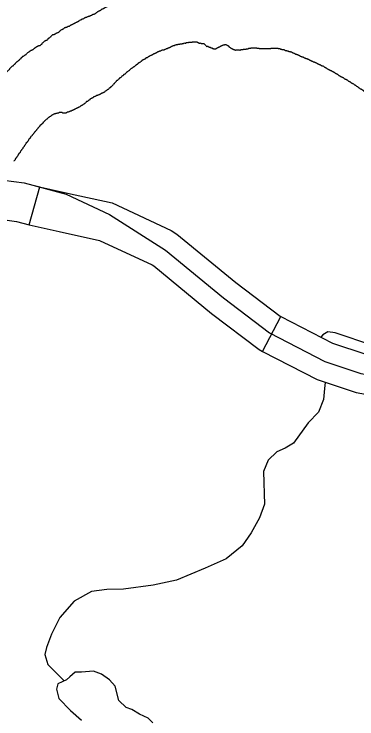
# Model space of a CAD drawing. Extents: x 813775 to 1157140, y 1757555 to 1979907.
# Drawn here: x 1019849 to 1022462, y 1813751 to 1819126 of the extents above; entities that cross this region are included whole.
import ezdxf

# ---------------------------------------------------------------- set-up
doc = ezdxf.new("R2010")
doc.units = 0
for name, color, linetype in [('Level 24', 7, 'Continuous'), ('Level 35', 7, 'Continuous'), ('Level 45', 7, 'Continuous'), ('Level 9', 7, 'Continuous')]:
    doc.layers.add(name, color=color, linetype=linetype)

msp = doc.modelspace()

# ---------------------------------------------------------------- linework, layer by layer
at = {"layer": 'Level 24'}
for points in [[(1016270, 1818151.8), (1016541.4, 1817949.3), (1017020.2, 1817692.3), (1017326.2, 1817563.9), (1017597.7, 1817460.1), (1017874.1, 1817386), (1018165.4, 1817297.1), (1018313.4, 1817287.2), (1018614.5, 1817272.4), (1018826.8, 1817252.6), (1018905.8, 1817242.7), (1018979.8, 1817287.2), (1019093.3, 1817440.4), (1019216.7, 1817613.3), (1019350, 1817717), (1019562.2, 1817820.8), (1019769.6, 1817860.3), (1019926, 1817840.5)], [(1019926, 1817840.5), (1020246.9, 1817751.6), (1020577.6, 1817598.4), (1021002.1, 1817326.7), (1021446.3, 1816961.1), (1021796.8, 1816694.3), (1022216.3, 1816476.9), (1022492.7, 1816385.5), (1022714.8, 1816345.9), (1022872.8, 1816301.5), (1023114.7, 1816163.1), (1023514.5, 1815851.9), (1024032.7, 1815471.4), (1024353.6, 1815224.4), (1024500.7, 1815115.7)]]:
    msp.add_lwpolyline(points, dxfattribs=at)
at = {"layer": 'Level 35'}
for points in [[(1022296.6, 1816694.2), (1022240.5, 1816703), (1022203.1, 1816679), (1022185.8, 1816661.6)], [(1024177.6, 1815762.7), (1023994.4, 1815892.6), (1023783.5, 1816031.6), (1023631.4, 1816178.5), (1023497.9, 1816298.8), (1023324.4, 1816411), (1023182.9, 1816448.4), (1023049.4, 1816493.8), (1022931.9, 1816507.2), (1022814.5, 1816512.5), (1022683.7, 1816560.6), (1022515.5, 1816622.1), (1022366, 1816672.8), (1022296.6, 1816694.2)], [(1022221.2, 1816317.3), (1022213.8, 1816270.2), (1022208.5, 1816187.3), (1022168.4, 1816091.2), (1022091, 1816008.3)], [(1022091, 1816008.3), (1021978.9, 1815852.6), (1021914.8, 1815815.2), (1021850.8, 1815788.4), (1021786.7, 1815724.3), (1021749.3, 1815638.8), (1021752, 1815553.3), (1021754.6, 1815467.8), (1021757.3, 1815387.6), (1021719.9, 1815283.4), (1021655.9, 1815168.5), (1021586.5, 1815069.7), (1021466.3, 1814970.8), (1021306.2, 1814901.3), (1021087.2, 1814807.8), (1020908.4, 1814770.4), (1020684.1, 1814741), (1020556, 1814738.3), (1020438.5, 1814722.3), (1020307.7, 1814647.5), (1020198.3, 1814524.6), (1020134.2, 1814396.3)], [(1020134.2, 1814396.3), (1020096.8, 1814294.3), (1020083.5, 1814240.9), (1020107.5, 1814166.1), (1020229.8, 1814040.1)], [(1020905.7, 1813719.8), (1020871, 1813757.3), (1020804.3, 1813786.6), (1020745.5, 1813821.4), (1020702.8, 1813837.4), (1020646.8, 1813890.9), (1020620.1, 1814000.4), (1020577.4, 1814048.5), (1020516, 1814091.3), (1020454.6, 1814115.3), (1020363.8, 1814107.3), (1020315.7, 1814107.3), (1020273, 1814072.5), (1020249, 1814048.5), (1020182.3, 1814019.1), (1020171.6, 1813976.4), (1020190.3, 1813906.9), (1020278.4, 1813813.4), (1020363.8, 1813741.2)]]:
    msp.add_lwpolyline(points, dxfattribs=at)
at = {"layer": 'Level 45'}
for p, q in [((1019964.1, 1817518.7), (1020044.3, 1817807.8)), ((1021743.3, 1816553), (1021881.3, 1816819.4))]:
    msp.add_line(p, q, dxfattribs=at)
for points in [[(1019155, 1817526.8), (1019216.7, 1817613.3), (1019350, 1817717), (1019562.2, 1817820.8), (1019769.5, 1817860.3), (1019926, 1817840.5), (1020044.3, 1817807.8)], [(1020029.4, 1817811.5), (1020257.6, 1817760.6), (1020597.6, 1817686.2), (1021047.1, 1817476)], [(1019368.3, 1817309.3), (1019435.5, 1817403.4), (1019509.7, 1817461.2), (1019657.9, 1817533.6), (1019779.1, 1817556.7), (1019866.8, 1817545.6), (1019964.1, 1817518.7)], [(1019964.1, 1817518.7), (1020192.9, 1817467.7), (1020500.8, 1817400.3), (1020902.1, 1817212.6)], [(1021047.1, 1817476), (1021090.5, 1817448.2), (1021539.4, 1817078.7), (1021877.3, 1816821.5), (1021881.3, 1816819.4)], [(1020902.1, 1817212.6), (1020913.7, 1817205.2), (1021353.2, 1816843.5), (1021716.2, 1816567.1), (1021743.3, 1816553.1)], [(1021881.3, 1816819.4), (1022274.7, 1816615.6), (1022529.6, 1816531.3), (1022748.4, 1816492.3), (1022836.5, 1816467.5)], [(1021743.3, 1816553), (1022157.9, 1816338.2), (1022455.8, 1816239.7), (1022681.3, 1816199.6), (1022755.3, 1816178.7)]]:
    msp.add_lwpolyline(points, dxfattribs=at)
at = {"layer": 'Level 9'}
for points in [[(1020198.1, 1818997.9), (1020203.7, 1819000.7), (1020209.3, 1819006.3), (1020214.9, 1819009.1), (1020220.5, 1819011.9), (1020226, 1819014.6), (1020231.6, 1819020.2), (1020237.2, 1819023), (1020242.8, 1819025.8), (1020248.3, 1819025.8), (1020253.9, 1819028.6), (1020259.5, 1819031.4), (1020265.1, 1819034.2), (1020270.7, 1819034.2), (1020276.2, 1819039.8), (1020281.8, 1819042.6), (1020287.4, 1819045.3), (1020293, 1819048.1), (1020298.6, 1819050.9), (1020304.1, 1819053.7), (1020309.7, 1819056.5), (1020315.3, 1819059.3), (1020320.9, 1819062.1), (1020326.5, 1819064.9), (1020332, 1819067.7), (1020337.6, 1819070.5), (1020343.2, 1819073.3), (1020348.8, 1819078.8), (1020354.4, 1819081.6), (1020359.9, 1819081.6), (1020365.5, 1819087.2), (1020371.1, 1819090), (1020376.7, 1819090), (1020382.3, 1819095.6), (1020387.8, 1819098.4), (1020393.4, 1819101.2), (1020399, 1819104), (1020404.6, 1819104), (1020410.1, 1819106.7), (1020415.7, 1819109.5), (1020421.3, 1819109.5), (1020426.9, 1819112.3), (1020432.5, 1819115.1), (1020438, 1819117.9), (1020443.6, 1819120.7), (1020449.2, 1819123.5), (1020454.8, 1819126.3), (1020460.4, 1819126.3), (1020465.9, 1819129.1), (1020471.5, 1819134.7), (1020477.1, 1819137.4), (1020482.7, 1819140.2), (1020488.3, 1819145.8), (1020493.8, 1819148.6), (1020499.4, 1819151.4), (1020505, 1819154.2), (1020510.6, 1819157), (1020516.2, 1819162.6), (1020521.7, 1819165.4), (1020527.3, 1819165.4), (1020532.9, 1819170.9), (1020538.5, 1819173.7), (1020544, 1819176.5), (1020549.6, 1819179.3), (1020555.2, 1819182.1), (1020560.8, 1819184.9), (1020566.4, 1819187.7), (1020571.9, 1819190.5), (1020577.5, 1819193.3), (1020583.1, 1819193.3), (1020588.7, 1819196.1), (1020594.3, 1819198.8), (1020599.8, 1819201.6), (1020605.4, 1819204.4), (1020611, 1819204.4), (1020616.6, 1819207.2), (1020622.2, 1819207.2), (1020627.7, 1819210), (1020633.3, 1819212.8), (1020638.9, 1819212.8), (1020644.5, 1819215.6), (1020650.1, 1819218.4), (1020655.6, 1819221.2), (1020661.2, 1819224), (1020666.8, 1819226.8), (1020672.4, 1819229.6), (1020677.9, 1819229.6), (1020683.5, 1819232.3), (1020689.1, 1819232.3), (1020694.7, 1819235.1), (1020700.3, 1819235.1)], [(1019717.2, 1818623.9), (1019743.4, 1818635.1), (1019746.2, 1818640.7), (1019751.8, 1818646.2), (1019754.6, 1818651.8), (1019760.2, 1818657.4), (1019765.7, 1818660.2), (1019768.5, 1818665.8), (1019774.1, 1818668.6), (1019776.9, 1818674.1), (1019782.5, 1818676.9), (1019788.1, 1818682.5), (1019793.6, 1818685.3), (1019799.2, 1818690.9), (1019804.8, 1818696.5), (1019810.4, 1818702.1), (1019816, 1818707.6), (1019818.7, 1818713.2), (1019824.3, 1818718.8), (1019829.9, 1818724.4), (1019835.5, 1818730), (1019841.1, 1818732.8), (1019846.6, 1818738.3), (1019852.2, 1818743.9), (1019857.8, 1818746.7), (1019860.6, 1818752.3), (1019866.2, 1818757.9), (1019871.8, 1818763.5), (1019877.3, 1818766.2), (1019882.9, 1818771.8), (1019888.5, 1818774.6), (1019891.3, 1818780.2), (1019896.9, 1818785.8), (1019902.4, 1818788.6), (1019905.2, 1818794.2), (1019910.8, 1818796.9), (1019913.6, 1818802.5), (1019919.2, 1818805.3), (1019924.8, 1818808.1), (1019930.3, 1818813.7), (1019935.9, 1818816.5), (1019941.5, 1818819.3), (1019947.1, 1818824.9), (1019952.6, 1818830.4), (1019958.2, 1818836), (1019963.8, 1818838.8), (1019969.4, 1818844.4), (1019975, 1818847.2), (1019980.5, 1818850), (1019986.1, 1818852.8), (1019991.7, 1818855.6), (1019997.3, 1818858.3), (1020002.9, 1818863.9), (1020008.4, 1818866.7), (1020011.2, 1818872.3), (1020016.8, 1818875.1), (1020022.4, 1818877.9), (1020028, 1818880.7), (1020033.5, 1818883.5), (1020039.1, 1818886.3), (1020044.7, 1818886.3), (1020050.3, 1818889.1), (1020055.9, 1818894.6), (1020061.4, 1818897.4), (1020064.2, 1818903), (1020069.8, 1818908.6), (1020075.4, 1818914.2), (1020081, 1818919.8), (1020086.6, 1818922.5), (1020092.1, 1818925.3), (1020097.7, 1818928.1), (1020103.3, 1818930.9), (1020108.9, 1818936.5), (1020111.7, 1818942.1), (1020117.2, 1818944.9), (1020122.8, 1818947.7), (1020125.6, 1818953.2), (1020131.2, 1818956), (1020134, 1818961.6), (1020139.6, 1818964.4), (1020145.1, 1818970), (1020150.7, 1818970), (1020156.3, 1818972.8), (1020161.9, 1818975.6), (1020167.4, 1818978.4), (1020173, 1818981.2), (1020178.6, 1818983.9), (1020184.2, 1818986.7), (1020189.8, 1818989.5), (1020195.3, 1818992.3), (1020198.1, 1818997.9)], [(1020719.8, 1818690.9), (1020725.4, 1818696.5), (1020731, 1818699.3), (1020733.7, 1818704.8), (1020739.3, 1818707.6), (1020744.9, 1818713.2), (1020750.5, 1818716), (1020756.1, 1818721.6), (1020761.6, 1818724.4), (1020767.2, 1818727.2), (1020772.8, 1818732.8), (1020778.4, 1818735.5), (1020781.2, 1818741.1), (1020786.7, 1818743.9), (1020792.3, 1818746.7), (1020795.1, 1818752.3), (1020800.7, 1818755.1), (1020806.3, 1818757.9), (1020811.9, 1818763.5), (1020817.4, 1818766.2), (1020823, 1818769), (1020825.8, 1818774.6), (1020831.4, 1818777.4), (1020837, 1818780.2), (1020842.5, 1818783), (1020848.1, 1818785.8), (1020853.7, 1818788.6), (1020856.5, 1818794.2), (1020862.1, 1818794.2), (1020867.6, 1818796.9), (1020873.2, 1818802.5), (1020878.8, 1818805.3), (1020884.4, 1818808.1), (1020890, 1818810.9), (1020895.5, 1818813.7), (1020901.1, 1818816.5), (1020906.7, 1818819.3), (1020912.3, 1818822.1), (1020917.9, 1818824.9), (1020923.4, 1818827.6), (1020929, 1818830.4), (1020934.6, 1818833.2), (1020940.2, 1818836), (1020945.8, 1818838.8), (1020951.3, 1818841.6), (1020956.9, 1818844.4), (1020962.5, 1818847.2), (1020968.1, 1818847.2), (1020973.6, 1818850), (1020979.2, 1818852.8), (1020984.8, 1818852.8), (1020990.4, 1818852.8), (1020996, 1818855.6), (1021001.5, 1818858.3), (1021007.1, 1818861.1), (1021012.7, 1818863.9), (1021018.3, 1818863.9), (1021023.9, 1818869.5), (1021029.4, 1818869.5), (1021035, 1818872.3), (1021040.6, 1818875.1), (1021046.2, 1818877.9), (1021051.8, 1818880.7), (1021057.3, 1818883.5), (1021062.9, 1818886.3), (1021068.5, 1818886.3), (1021074.1, 1818889.1), (1021079.7, 1818891.8), (1021085.2, 1818891.8), (1021090.8, 1818894.6), (1021096.4, 1818894.6), (1021102, 1818897.4), (1021107.6, 1818897.4), (1021113.1, 1818897.4), (1021118.7, 1818900.2), (1021124.3, 1818900.2), (1021129.9, 1818900.2), (1021135.4, 1818903), (1021141, 1818903), (1021146.6, 1818905.8), (1021152.2, 1818905.8), (1021157.8, 1818905.8), (1021163.3, 1818908.6), (1021168.9, 1818908.6), (1021174.5, 1818908.6), (1021180.1, 1818911.4), (1021185.7, 1818911.4), (1021191.2, 1818911.4), (1021196.8, 1818911.4), (1021202.4, 1818911.4), (1021208, 1818914.2)], [(1021208, 1818914.2), (1021213.6, 1818914.2), (1021219.1, 1818914.2), (1021224.7, 1818914.2), (1021230.3, 1818914.2), (1021235.9, 1818914.2), (1021241.5, 1818914.2), (1021247, 1818911.4), (1021252.6, 1818908.6), (1021258.2, 1818905.8), (1021263.8, 1818905.8), (1021269.3, 1818905.8), (1021274.9, 1818903), (1021280.5, 1818903), (1021286.1, 1818903), (1021291.7, 1818903), (1021297.2, 1818900.2), (1021315.9, 1818877.9)], [(1021812.5, 1818863.9), (1021806.9, 1818863.9), (1021801.3, 1818861.1), (1021795.8, 1818861.1), (1021790.2, 1818861.1), (1021784.6, 1818861.1), (1021779, 1818861.1), (1021773.4, 1818861.1), (1021767.9, 1818861.1), (1021762.3, 1818861.1), (1021756.7, 1818861.1), (1021751.1, 1818861.1), (1021745.5, 1818861.1), (1021740, 1818861.1), (1021734.4, 1818861.1), (1021728.8, 1818861.1), (1021723.2, 1818861.1), (1021717.6, 1818863.9), (1021712.1, 1818863.9), (1021706.5, 1818863.9), (1021700.9, 1818863.9), (1021695.3, 1818866.7), (1021689.8, 1818866.7), (1021684.2, 1818866.7), (1021678.6, 1818866.7), (1021673, 1818866.7), (1021667.4, 1818866.7), (1021661.9, 1818866.7), (1021656.3, 1818866.7), (1021650.7, 1818863.9), (1021645.1, 1818863.9), (1021639.5, 1818863.9), (1021634, 1818861.1), (1021628.4, 1818858.3), (1021622.8, 1818858.3), (1021617.2, 1818858.3), (1021611.6, 1818855.6), (1021606.1, 1818855.6), (1021600.5, 1818855.6), (1021594.9, 1818855.6), (1021589.3, 1818852.8), (1021583.7, 1818852.8), (1021578.2, 1818852.8), (1021572.6, 1818850), (1021567, 1818850), (1021561.4, 1818850), (1021555.8, 1818850), (1021550.3, 1818850), (1021544.7, 1818850), (1021539.1, 1818850), (1021533.5, 1818850), (1021528, 1818852.8), (1021522.4, 1818855.6), (1021516.8, 1818858.3), (1021511.2, 1818861.1), (1021505.6, 1818863.9), (1021500.1, 1818866.7), (1021494.5, 1818872.3), (1021488.9, 1818875.1), (1021486.1, 1818880.7), (1021480.5, 1818883.5), (1021474.9, 1818886.3), (1021469.4, 1818889.1), (1021463.8, 1818891.8), (1021458.2, 1818891.8), (1021452.6, 1818891.8), (1021447.1, 1818889.1), (1021441.5, 1818889.1), (1021435.9, 1818886.3), (1021430.3, 1818883.5), (1021424.7, 1818880.7), (1021419.2, 1818877.9), (1021413.6, 1818875.1), (1021408, 1818872.3), (1021402.4, 1818869.5), (1021396.8, 1818866.7), (1021391.3, 1818863.9), (1021385.7, 1818861.1), (1021380.1, 1818858.3), (1021374.5, 1818858.3), (1021368.9, 1818861.1), (1021363.4, 1818861.1), (1021360.6, 1818866.7), (1021355, 1818866.7), (1021349.4, 1818869.5), (1021343.8, 1818872.3), (1021338.3, 1818872.3), (1021332.7, 1818875.1), (1021327.1, 1818877.9), (1021321.5, 1818877.9), (1021315.9, 1818877.9)], [(1022314.6, 1818665.8), (1022309, 1818668.6), (1022303.5, 1818671.4), (1022297.9, 1818674.1), (1022292.3, 1818679.7), (1022286.7, 1818682.5), (1022281.1, 1818685.3), (1022275.6, 1818688.1), (1022270, 1818690.9), (1022264.4, 1818693.7), (1022258.8, 1818696.5), (1022253.3, 1818699.3), (1022247.7, 1818702.1), (1022242.1, 1818704.8), (1022236.5, 1818707.6), (1022230.9, 1818713.2), (1022225.4, 1818716), (1022219.8, 1818718.8), (1022214.2, 1818721.6), (1022208.6, 1818727.2), (1022203, 1818730), (1022197.5, 1818730), (1022191.9, 1818732.8), (1022186.3, 1818735.5), (1022180.7, 1818738.3), (1022175.1, 1818741.1), (1022169.6, 1818743.9), (1022164, 1818746.7), (1022158.4, 1818749.5), (1022152.8, 1818752.3), (1022147.2, 1818755.1), (1022141.7, 1818757.9), (1022136.1, 1818760.7), (1022130.5, 1818760.7), (1022124.9, 1818763.5), (1022119.4, 1818766.2), (1022113.8, 1818769), (1022108.2, 1818771.8), (1022102.6, 1818774.6), (1022097, 1818777.4), (1022091.5, 1818780.2), (1022085.9, 1818783), (1022080.3, 1818785.8), (1022074.7, 1818785.8), (1022069.1, 1818788.6), (1022063.6, 1818791.4), (1022058, 1818794.2), (1022052.4, 1818796.9), (1022046.8, 1818796.9), (1022041.2, 1818799.7), (1022035.7, 1818802.5), (1022030.1, 1818805.3), (1022024.5, 1818808.1), (1022018.9, 1818810.9), (1022013.3, 1818813.7), (1022007.8, 1818816.5), (1022002.2, 1818819.3), (1021996.6, 1818819.3), (1021991, 1818822.1), (1021985.5, 1818824.9), (1021979.9, 1818827.6), (1021974.3, 1818830.4), (1021968.7, 1818833.2), (1021963.1, 1818836), (1021957.6, 1818836), (1021952, 1818838.8), (1021946.4, 1818838.8), (1021940.8, 1818841.6), (1021935.2, 1818844.4), (1021929.7, 1818844.4), (1021924.1, 1818847.2), (1021918.5, 1818847.2), (1021912.9, 1818850), (1021907.3, 1818852.8), (1021901.8, 1818852.8), (1021896.2, 1818852.8), (1021890.6, 1818855.6), (1021885, 1818855.6), (1021879.4, 1818858.3), (1021873.9, 1818861.1), (1021868.3, 1818861.1), (1021862.7, 1818863.9), (1021857.1, 1818863.9), (1021851.5, 1818863.9), (1021846, 1818863.9), (1021840.4, 1818863.9), (1021834.8, 1818863.9), (1021829.2, 1818863.9), (1021823.7, 1818863.9), (1021818.1, 1818863.9), (1021812.5, 1818863.9)], [(1020248.3, 1818375.5), (1020253.9, 1818378.3), (1020259.5, 1818381.1), (1020265.1, 1818381.1), (1020270.7, 1818383.9), (1020276.2, 1818386.7), (1020281.8, 1818389.5), (1020287.4, 1818389.5), (1020293, 1818392.3), (1020298.6, 1818395), (1020304.1, 1818397.8), (1020309.7, 1818400.6), (1020315.3, 1818403.4), (1020320.9, 1818406.2), (1020326.5, 1818409), (1020332, 1818411.8), (1020337.6, 1818414.6), (1020343.2, 1818417.4), (1020348.8, 1818420.2), (1020354.4, 1818423), (1020359.9, 1818428.5), (1020365.5, 1818431.3), (1020371.1, 1818434.1), (1020376.7, 1818436.9), (1020382.3, 1818442.5), (1020387.8, 1818445.3), (1020393.4, 1818450.9), (1020399, 1818453.7), (1020401.8, 1818459.2), (1020407.4, 1818462), (1020412.9, 1818464.8), (1020418.5, 1818470.4), (1020424.1, 1818473.2), (1020429.7, 1818476), (1020432.5, 1818481.6), (1020438, 1818484.4), (1020443.6, 1818487.1), (1020449.2, 1818489.9), (1020454.8, 1818492.7), (1020457.6, 1818498.3), (1020463.1, 1818498.3), (1020468.7, 1818501.1), (1020474.3, 1818503.9), (1020479.9, 1818506.7), (1020485.5, 1818506.7), (1020491, 1818509.5), (1020496.6, 1818512.3), (1020502.2, 1818515.1), (1020507.8, 1818517.9), (1020513.4, 1818520.6), (1020518.9, 1818523.4), (1020524.5, 1818526.2), (1020530.1, 1818529), (1020535.7, 1818531.8), (1020541.3, 1818534.6), (1020546.8, 1818540.2), (1020552.4, 1818543), (1020558, 1818548.6), (1020563.6, 1818551.3), (1020569.2, 1818554.1), (1020574.7, 1818559.7), (1020580.3, 1818565.3), (1020585.9, 1818568.1), (1020588.7, 1818573.7), (1020594.3, 1818576.5), (1020599.8, 1818582), (1020605.4, 1818587.6), (1020608.2, 1818593.2), (1020613.8, 1818596), (1020616.6, 1818601.6), (1020622.2, 1818607.2), (1020627.7, 1818612.7), (1020630.5, 1818618.3), (1020636.1, 1818621.1), (1020641.7, 1818626.7), (1020647.3, 1818632.3), (1020652.8, 1818635.1), (1020655.6, 1818640.7), (1020661.2, 1818643.4), (1020666.8, 1818649), (1020672.4, 1818654.6), (1020677.9, 1818657.4), (1020683.5, 1818660.2), (1020686.3, 1818665.8), (1020691.9, 1818668.6), (1020697.5, 1818671.4), (1020700.3, 1818676.9), (1020705.8, 1818679.7), (1020708.6, 1818685.3), (1020714.2, 1818688.1), (1020719.8, 1818690.9)], [(1022788.2, 1818315.7), (1022772.1, 1818339.2), (1022769.3, 1818344.8), (1022763.8, 1818344.8), (1022758.2, 1818347.6), (1022752.6, 1818350.4), (1022747, 1818353.2), (1022741.4, 1818356), (1022735.9, 1818356), (1022730.3, 1818361.6), (1022724.7, 1818364.3), (1022719.1, 1818369.9), (1022716.3, 1818375.5), (1022710.8, 1818378.3), (1022708, 1818383.9), (1022705.2, 1818389.5), (1022699.6, 1818392.3), (1022694, 1818397.8), (1022688.4, 1818400.6), (1022685.6, 1818406.2), (1022680.1, 1818409), (1022674.5, 1818411.8), (1022668.9, 1818417.4), (1022663.3, 1818420.2), (1022657.7, 1818423), (1022655, 1818428.5), (1022649.4, 1818431.3), (1022643.8, 1818434.1), (1022638.2, 1818436.9), (1022635.4, 1818442.5), (1022629.9, 1818445.3), (1022624.3, 1818448.1), (1022618.7, 1818453.7), (1022613.1, 1818456.4), (1022607.5, 1818462), (1022602, 1818464.8), (1022599.2, 1818470.4), (1022593.6, 1818473.2), (1022588, 1818476), (1022585.2, 1818481.6), (1022579.6, 1818484.4), (1022574.1, 1818489.9), (1022568.5, 1818492.7), (1022565.7, 1818498.3), (1022560.1, 1818501.1), (1022557.3, 1818506.7), (1022551.7, 1818509.5), (1022546.2, 1818512.3), (1022543.4, 1818517.9), (1022537.8, 1818520.6), (1022532.2, 1818526.2), (1022526.6, 1818529), (1022521.1, 1818534.6), (1022515.5, 1818537.4), (1022512.7, 1818543), (1022507.1, 1818545.8), (1022501.5, 1818548.6), (1022496, 1818551.3), (1022490.4, 1818554.1), (1022484.8, 1818559.7), (1022479.2, 1818562.5), (1022473.6, 1818565.3), (1022468.1, 1818570.9), (1022462.5, 1818573.7), (1022456.9, 1818579.3), (1022451.3, 1818582), (1022445.7, 1818584.8), (1022440.2, 1818590.4), (1022434.6, 1818593.2), (1022429, 1818596), (1022423.4, 1818598.8), (1022417.8, 1818601.6), (1022412.3, 1818607.2), (1022406.7, 1818610), (1022401.1, 1818612.7), (1022395.5, 1818618.3), (1022389.9, 1818621.1), (1022384.4, 1818623.9), (1022378.8, 1818626.7), (1022373.2, 1818629.5), (1022367.6, 1818632.3), (1022362, 1818637.9), (1022356.5, 1818640.7), (1022350.9, 1818643.4), (1022345.3, 1818646.2), (1022339.7, 1818649), (1022334.2, 1818651.8), (1022328.6, 1818654.6), (1022323, 1818657.4), (1022320.2, 1818663), (1022314.6, 1818665.8)], [(1019849.4, 1818004.3), (1019852.2, 1818009.9), (1019857.8, 1818015.5), (1019860.6, 1818021.1), (1019863.4, 1818026.6), (1019869, 1818032.2), (1019871.8, 1818037.8), (1019874.5, 1818043.4), (1019880.1, 1818049), (1019882.9, 1818054.5), (1019885.7, 1818060.1), (1019888.5, 1818065.7), (1019894.1, 1818068.5), (1019896.9, 1818074.1), (1019899.6, 1818079.7), (1019902.4, 1818085.2), (1019908, 1818090.8), (1019910.8, 1818096.4), (1019916.4, 1818102), (1019919.2, 1818107.6), (1019924.8, 1818113.2), (1019927.5, 1818118.7), (1019930.3, 1818124.3), (1019933.1, 1818129.9), (1019938.7, 1818135.5), (1019941.5, 1818141.1), (1019944.3, 1818146.6), (1019949.9, 1818149.4), (1019952.6, 1818155), (1019958.2, 1818160.6), (1019961, 1818166.2), (1019963.8, 1818171.8), (1019966.6, 1818177.3), (1019972.2, 1818180.1), (1019975, 1818185.7), (1019977.8, 1818191.3), (1019983.3, 1818196.9), (1019988.9, 1818202.5), (1019991.7, 1818208.1), (1019997.3, 1818213.6), (1020000.1, 1818219.2), (1020005.7, 1818222), (1020008.4, 1818227.6), (1020014, 1818233.2), (1020016.8, 1818238.8), (1020022.4, 1818244.3), (1020025.2, 1818249.9), (1020030.8, 1818252.7), (1020033.5, 1818258.3), (1020039.1, 1818263.9), (1020041.9, 1818269.5), (1020047.5, 1818275), (1020050.3, 1818280.6), (1020055.9, 1818283.4), (1020061.4, 1818286.2), (1020064.2, 1818291.8), (1020069.8, 1818294.6), (1020072.6, 1818300.2), (1020075.4, 1818305.7), (1020081, 1818308.5), (1020083.8, 1818314.1), (1020089.3, 1818316.9), (1020094.9, 1818322.5), (1020100.5, 1818328.1), (1020106.1, 1818330.9), (1020108.9, 1818336.4), (1020114.4, 1818339.2), (1020120, 1818342), (1020125.6, 1818347.6), (1020131.2, 1818350.4), (1020136.8, 1818356), (1020142.3, 1818358.8), (1020147.9, 1818361.6), (1020153.5, 1818364.3), (1020159.1, 1818367.1), (1020164.7, 1818367.1), (1020170.2, 1818369.9), (1020175.8, 1818369.9), (1020181.4, 1818372.7), (1020187, 1818372.7), (1020192.6, 1818375.5), (1020198.1, 1818378.3), (1020203.7, 1818378.3), (1020209.3, 1818378.3), (1020214.9, 1818375.5), (1020220.5, 1818372.7), (1020226, 1818372.7), (1020231.6, 1818372.7), (1020237.2, 1818372.7), (1020242.8, 1818372.7), (1020248.3, 1818375.5)]]:
    msp.add_spline(points, degree=3, dxfattribs=at)

doc.saveas('drawing.dxf')
